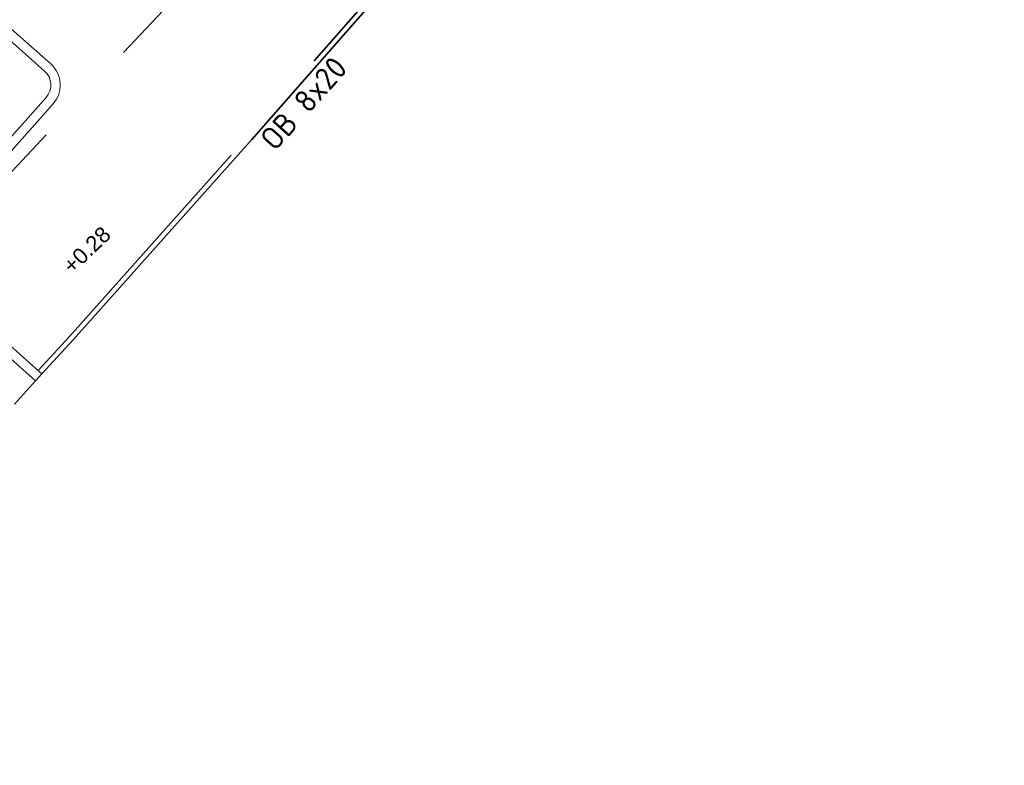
# Model space of a CAD drawing. Header units: metres. Extents: x 92403 to 95147, y 464428 to 465602.
# Tile 367 of 568: x 93096 to 93112, y 465037 to 465049. Entities that reach past the tile are written whole.
import ezdxf

# ---------------------------------------------------------------- set-up
doc = ezdxf.new("R2010")
doc.units = ezdxf.units.M
for name, pattern in [('DASHED', [0.75, 0.5, -0.25]), ('RI-DRAINAGE', [19.2, 6, -1.8, 1.8, -1.8, 2.4, -1.8, 1.8, -1.8]), ('VH-OPSLUITBAND_80X200', [14, 8, -2, 2, -2]), ('VH-TROTTOIRBAND', [15, 5, -2, 2, -2, 2, -2])]:
    doc.linetypes.add(name, pattern=pattern)
for name, color, linetype, lineweight in [('B-OI-RI-DRAINAGE_DRAIN_PVC-G', 90, 'RI-DRAINAGE', 18), ('B-XX-AL-HOOGTELABEL-T18-bomen', 90, 'CONTINUOUS', 18), ('N-RO-VH-VERHARDING_HELLING-G', 251, 'CONTINUOUS', 9), ('N-WE-VH-KANTOPSLUITING_OPSLUITBAND_80X200-G', 7, 'VH-OPSLUITBAND_80X200', 35), ('N-WE-VH-KANTOPSLUITING_TROTTOIRBAND-G', 7, 'VH-TROTTOIRBAND', 35), ('N-WE-VH-KANTOPSLUITING_TROTTOIRBAND_130 150-T18', 10, 'CONTINUOUS', 18), ('N-WE-VH-KANTOPSLUITING_VOORKANTBAND-G', 50, 'CONTINUOUS', 35)]:
    doc.layers.add(name, color=color, linetype=linetype, lineweight=lineweight)
doc.styles.add('1_500_2mm', font='arial.ttf', dxfattribs={"height": 1})
doc.styles.add('NLCS-ISO-M200-T18', font='NLCS-ISO.ttf', dxfattribs={"height": 0.36})

msp = doc.modelspace()

# ---------------------------------------------------------------- linework, layer by layer
at = {"layer": 'B-OI-RI-DRAINAGE_DRAIN_PVC-G', "color": 4, "elevation": 0.1, "flags": 128}
msp.add_lwpolyline([(93087.042, 465037.419), (93135.245628, 465088.65866)], dxfattribs=at)
at = {"layer": 'N-RO-VH-VERHARDING_HELLING-G', "linetype": 'DASHED', "flags": 128}
msp.add_lwpolyline([(93096.326762, 465043.547011), (93093.087267, 465039.964336)], dxfattribs=at)
at = {"layer": 'N-WE-VH-KANTOPSLUITING_OPSLUITBAND_80X200-G', "flags": 128}
msp.add_lwpolyline([(93108.898063, 465057.471276), (93108.803396, 465057.371485), (93103.868423, 465052.175268), (93099.716708, 465047.4459), (93096.866371, 465044.25596), (93096.36821, 465043.710936)], dxfattribs=at)
at = {"layer": 'N-WE-VH-KANTOPSLUITING_TROTTOIRBAND-G', "lineweight": 15}
msp.add_lwpolyline([(93096.42797, 465043.65774), (93094.613791, 465045.272651, -0.414213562), (93094.589178, 465045.696201), (93096.606522, 465047.962469, 0.414213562), (93096.569603, 465048.597794), (93095.860012, 465049.229444, -0.414213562), (93095.835399, 465049.652993), (93098.348733, 465052.476453, -0.414213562), (93098.772283, 465052.501066), (93099.485217, 465051.86644, 0.410135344), (93100.116337, 465051.898701), (93105.603881, 465057.89294), (93106.794117, 465059.109697, -0.414213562), (93107.218356, 465059.114371), (93108.955258, 465057.415327)], format="xyb", dxfattribs=at)
at = {"layer": 'N-WE-VH-KANTOPSLUITING_VOORKANTBAND-G', "linetype": 'Continuous', "lineweight": 15}
msp.add_lwpolyline([(93108.955258, 465057.415327), (93109.058505, 465057.524163), (93107.323247, 465059.221599, 0.414213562), (93106.686889, 465059.214588), (93105.494918, 465057.996057), (93100.005698, 465051.999988, -0.410135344), (93099.584951, 465051.97848), (93098.872017, 465052.613106, 0.414213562), (93098.236693, 465052.576187), (93095.723359, 465049.752727, 0.414213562), (93095.760278, 465049.117403), (93096.469868, 465048.485753, -0.414213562), (93096.494481, 465048.062204), (93094.477137, 465045.795935, 0.414213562), (93094.514056, 465045.160611), (93096.326762, 465043.547011), (93096.42797, 465043.65774)], format="xyb", dxfattribs=at)
at = {"layer": 'N-WE-VH-KANTOPSLUITING_VOORKANTBAND-G', "flags": 128}
msp.add_lwpolyline([(93108.955258, 465057.415327), (93108.861435, 465057.316426), (93103.92751, 465052.121313), (93099.776597, 465047.392858), (93096.925725, 465044.20232), (93096.42797, 465043.65774)], dxfattribs=at)

# ---------------------------------------------------------------- texts
at = {"layer": 'B-XX-AL-HOOGTELABEL-T18-bomen', "insert": (93096.737313, 465045.420318), "char_height": 0.25, "width": 4.66934953, "attachment_point": 1, "rotation": 43.7537775, "style": '1_500_2mm'}
msp.add_mtext('+0.28', dxfattribs=at)
at = {"layer": 'N-WE-VH-KANTOPSLUITING_TROTTOIRBAND_130 150-T18', "insert": (93099.875067, 465047.430552), "char_height": 0.36, "width": 4.66934953, "attachment_point": 1, "rotation": 48.1960864, "style": 'NLCS-ISO-M200-T18'}
msp.add_mtext('OB 8x20', dxfattribs=at)

doc.saveas('drawing.dxf')
